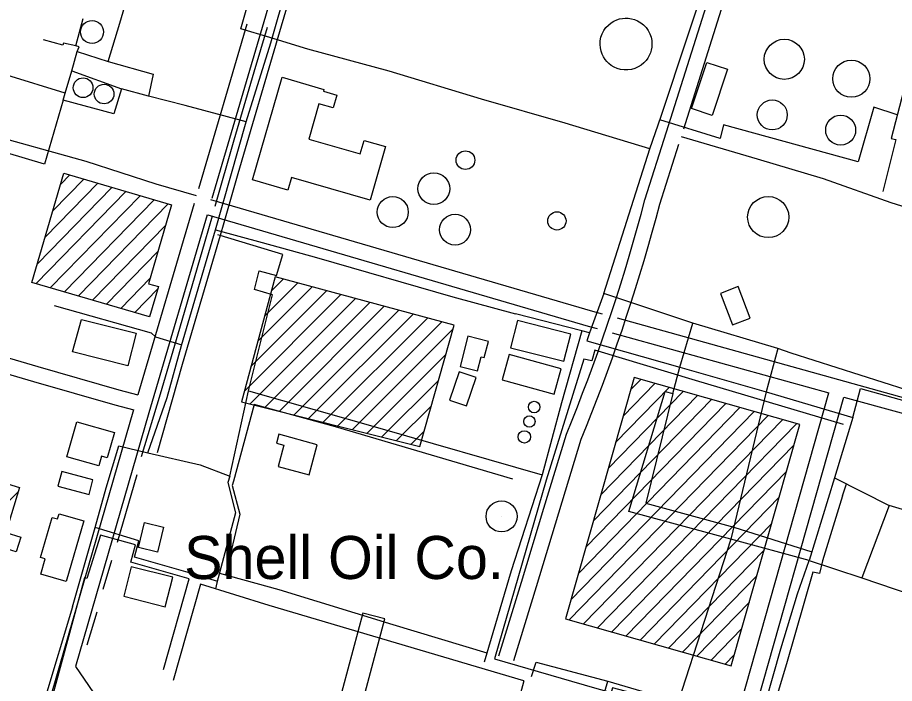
# Model space of a CAD drawing. Extents: x 3568792 to 3606828, y 529143 to 554785.
# Drawn here: x 3573838 to 3575530, y 547061 to 548346 of the extents above; entities that cross this region are included whole.
import ezdxf

# ---------------------------------------------------------------- set-up
doc = ezdxf.new("R2010")
doc.units = 0
for name, color, linetype in [('V-BLDG-IDEN', 7, 'Continuous'), ('V-BLDG-OTLN', 7, 'Continuous'), ('V-DOMW-TANK', 7, 'Continuous'), ('V-ROAD-CNTR', 7, 'Continuous'), ('V-TOPO-SHOR', 7, 'Continuous'), ('V-TOPO-TOWR', 7, 'Continuous'), ('V-UTIL-LINE', 7, 'Continuous')]:
    doc.layers.add(name, color=color, linetype=linetype)

msp = doc.modelspace()

# ---------------------------------------------------------------- linework, layer by layer
at = {"layer": 'V-BLDG-OTLN'}
for p, q in [((3573921.8, 548024.4), (3573939, 548042)), ((3573891.8, 547921.9), (3573993.3, 548026.1)), ((3573906.8, 547973.1), (3573966.2, 548034)), ((3573874.6, 547832.6), (3574047.6, 548010.1)), ((3573876.8, 547870.7), (3574020.4, 548018.1)), ((3573901.7, 547824.6), (3574074.7, 548002.2)), ((3573928.9, 547816.7), (3574101.9, 547994.2)), ((3573956, 547808.7), (3574129, 547986.2)), ((3573983.2, 547800.7), (3574124.2, 547945.5)), ((3574010.3, 547792.8), (3574109.2, 547894.2)), ((3574037.4, 547784.8), (3574094.1, 547843)), ((3574064.6, 547776.8), (3574109, 547822.4)), ((3574091.7, 547768.8), (3574094, 547771.2)), ((3575006.6, 547577), (3575068.1, 547640.1)), ((3575021, 547627.6), (3575040.7, 547647.9)), ((3574963.4, 547425.2), (3575150.1, 547616.8)), ((3574977.8, 547475.8), (3575122.7, 547624.6)), ((3574992.2, 547526.4), (3575095.4, 547632.3)), ((3574934.7, 547324), (3575204.7, 547601.2)), ((3574949, 547374.6), (3575177.4, 547609)), ((3574905.9, 547222.9), (3575259.4, 547585.7)), ((3574920.3, 547273.5), (3575232.1, 547593.5)), ((3574902.8, 547183.9), (3575286.7, 547577.9)), ((3574930.2, 547176.1), (3575314.1, 547570.1)), ((3574957.5, 547168.4), (3575341.4, 547562.4)), ((3574984.8, 547160.6), (3575336.6, 547521.6)), ((3575012.2, 547152.8), (3575322.2, 547471)), ((3573750.2, 547341.4), (3573839.9, 547431)), ((3575039.5, 547145.1), (3575307.8, 547420.5)), ((3575066.8, 547137.3), (3575293.4, 547369.9)), ((3575094.2, 547129.5), (3575279.1, 547319.3)), ((3575121.5, 547121.7), (3575264.7, 547268.7)), ((3575148.8, 547114), (3575250.3, 547218.1)), ((3575176.2, 547106.2), (3575235.9, 547167.5)), ((3575203.5, 547098.4), (3575221.5, 547116.9))]:
    msp.add_line(p, q, dxfattribs=at)
for points in [[(3575207.9, 548246.4), (3575178.4, 548157.1), (3575138.5, 548170.2), (3575167.9, 548259)], [(3574360, 548013.1), (3574291.5, 548032.9), (3574348.7, 548230.5), (3574429.3, 548207.1), (3574428.4, 548203.8), (3574454.2, 548196.3), (3574447, 548171.4), (3574419.8, 548179.3), (3574400.2, 548111.5), (3574499.7, 548082.7), (3574507.2, 548108.7), (3574548.3, 548096.8), (3574518.5, 547993.6), (3574367, 548037.4)], [(3573927.9, 548045.3), (3574135.6, 547984.3), (3574091, 547832.4), (3574110.3, 547826.7), (3574093.2, 547768.4), (3573866.3, 547835)], [(3574614.3, 547518.5), (3574680.6, 547752.4), (3574335.3, 547845.6), (3574270.2, 547604.7)], [(3575194.2, 547813.8), (3575217.4, 547753), (3575251.6, 547766.1), (3575228.3, 547826.8)], [(3573962, 547763.5), (3574067.2, 547736.7), (3574051.2, 547674.1), (3573944.7, 547701.3)], [(3574789.6, 547709), (3574892.5, 547682.7), (3574905.9, 547735.2), (3574803, 547761.5)], [(3574707.4, 547731.1), (3574692.6, 547672.6), (3574725.8, 547664.2), (3574732.7, 547691.5), (3574738.9, 547689.9), (3574746.8, 547721.1)], [(3574773.5, 547647.1), (3574873.6, 547619.4), (3574887.1, 547668.1), (3574787, 547695.8)], [(3574690.1, 547662.6), (3574671.9, 547607.8), (3574704.7, 547596.9), (3574722.9, 547651.8)], [(3575215.3, 547095.1), (3575347.7, 547560.6), (3575027.8, 547651.6), (3574895.4, 547186)], [(3573933.6, 547498.5), (3573952.9, 547566.1), (3574025.3, 547545.4), (3574011.4, 547496.7), (3574000.5, 547499.9), (3573995.1, 547481)], [(3574341.1, 547480.1), (3574401.1, 547463.9), (3574416.7, 547521.9), (3574342.7, 547541.9), (3574338.1, 547524.8), (3574352.1, 547521)], [(3573538.8, 547435.1), (3573584, 547421.4), (3573606.6, 547495.6), (3573663.1, 547478.3), (3573667.5, 547492.6), (3573842.3, 547439.2), (3573815.9, 547352.4), (3573844.5, 547343.7), (3573835.8, 547315.3), (3573634.3, 547376.8), (3573625.9, 547349), (3573569.5, 547366.2), (3573562.3, 547342.5), (3573515.1, 547356.9), (3573521.5, 547377.7), (3573511.7, 547380.7), (3573517.7, 547400.5), (3573527.3, 547397.5)], [(3573916.4, 547442.2), (3573976.4, 547426.1), (3573983.9, 547453.8), (3573923.9, 547470)], [(3573966.4, 547374.8), (3573932.2, 547257.8), (3573883.2, 547272.1), (3573891.8, 547301.5), (3573882.5, 547304.2), (3573905.4, 547381.5), (3573915.3, 547378.6), (3573918.7, 547388.8)], [(3574120.2, 547362.5), (3574108.4, 547314.8), (3574071.7, 547323.9), (3574083.6, 547371.6)], [(3574043.2, 547229.6), (3574123.4, 547209.3), (3574137.8, 547266.2), (3574057.6, 547286.5)], [(3574504.5, 547197.2), (3574446.6, 546980.9), (3574488.8, 546969.6), (3574546.7, 547185.9)]]:
    msp.add_lwpolyline(points, close=True, dxfattribs=at)
for points in [[(3574327.9, 547818.3), (3574351, 547841.4)], [(3574288.6, 547672.9), (3574434.5, 547818.8)], [(3574301.7, 547721.3), (3574406.7, 547826.4)], [(3574314.8, 547769.8), (3574378.9, 547833.9)], [(3574275.5, 547624.4), (3574462.4, 547811.3)], [(3574287, 547600.5), (3574490.2, 547803.8)], [(3574315.2, 547593.5), (3574518.1, 547796.3)], [(3574343.5, 547586.4), (3574545.9, 547788.8)], [(3574371.8, 547579.3), (3574573.7, 547781.2)], [(3574400, 547572.2), (3574601.6, 547773.7)], [(3574428.3, 547565.1), (3574629.4, 547766.2)], [(3574456.6, 547558), (3574657.2, 547758.7)], [(3574484.9, 547550.9), (3574678.3, 547744.4)], [(3574513.1, 547543.9), (3574664.3, 547695.1)], [(3574541.4, 547536.8), (3574650.4, 547645.7)], [(3574569.7, 547529.7), (3574636.4, 547596.4)], [(3574597.9, 547522.6), (3574622.4, 547547.1)]]:
    msp.add_lwpolyline(points, dxfattribs=at)
at = {"layer": 'V-DOMW-TANK'}
msp.add_lwpolyline([(3575005.2, 548344.1), (3575010.6, 548344.6), (3575016.4, 548344.5), (3575022.5, 548343.6), (3575028.6, 548341.9), (3575034.7, 548339.3), (3575040.6, 548335.8), (3575046.1, 548331.5), (3575050.9, 548326.4), (3575055, 548320.6), (3575058.2, 548314.4), (3575060.5, 548307.9), (3575061.9, 548301.3), (3575062.3, 548294.9), (3575062, 548288.7), (3575060.9, 548282.9), (3575059.3, 548277.5), (3575057.2, 548272.6), (3575054.5, 548267.6), (3575050.9, 548262.7), (3575046.6, 548258.1), (3575041.6, 548254), (3575035.9, 548250.4), (3575029.5, 548247.5), (3575022.8, 548245.6), (3575015.8, 548244.6), (3575008.7, 548244.6), (3575001.9, 548245.6), (3574995.4, 548247.4), (3574989.3, 548250), (3574983.9, 548253.2), (3574979.2, 548256.9), (3574975.2, 548260.9), (3574971.7, 548265.1), (3574968.7, 548269.8), (3574966.1, 548275), (3574964.1, 548280.9), (3574962.7, 548287.2), (3574962.2, 548293.9), (3574962.6, 548300.8), (3574963.9, 548307.7), (3574966.2, 548314.3), (3574969.5, 548320.6), (3574973.5, 548326.3), (3574978.2, 548331.3), (3574983.3, 548335.4), (3574988.8, 548338.8), (3574994.3, 548341.3), (3574999.8, 548343.1)], close=True, dxfattribs=at)
for centre, radius in [((3573982.1, 548317.9), 22.3), ((3575317.6, 548265.2), 38.7), ((3575446.9, 548227.8), 35.7), ((3573965, 548210.4), 19), ((3574005.4, 548198.2), 18.9), ((3575294.4, 548157.9), 28.9), ((3575426.3, 548128.6), 28.9), ((3574702.5, 548070.7), 18), ((3574641.5, 548015.7), 30.6), ((3574562.2, 547970.6), 30), ((3575286.5, 547960.9), 39.7), ((3574878.9, 547953.5), 17.6), ((3574682.4, 547936.6), 29.8), ((3574835, 547594.5), 11.1), ((3574825.9, 547566.6), 10.9), ((3574816.1, 547536.9), 12)]:
    msp.add_circle(centre, radius, dxfattribs=at)
at = {"layer": 'V-ROAD-CNTR'}
for points in [[(3574598.3, 549332), (3574316.6, 548348.3), (3574213.3, 547996.9)], [(3575123.6, 548131.4), (3575199.5, 548372.5), (3575284.7, 548613.2)], [(3574767, 547114.6), (3574810.6, 547257), (3574854, 547399.3), (3574897.5, 547542.3), (3574908.3, 547568.9), (3574918.5, 547594.9), (3574928.6, 547621), (3574938.5, 547647.2), (3574948.2, 547673.4), (3574957.7, 547699.7), (3574967, 547726.1), (3574976, 547752.6), (3574984.9, 547779.1), (3574993.6, 547805.7), (3575002.1, 547832.3), (3575010.4, 547859.1), (3575018.4, 547885.8), (3575026.3, 547912.7), (3575034, 547939.6), (3575041.5, 547966.5), (3575048.8, 547993.9), (3575090.2, 548125.3), (3575171.1, 548382)], [(3574280.9, 548333.1), (3574187.6, 548015.7)], [(3574183.5, 548001.7), (3574105.8, 548024.3), (3573970.7, 548067.9), (3573771.3, 548123.2), (3573738.2, 548133.4)], [(3573734.2, 548119.3), (3573705.2, 548019.1), (3573675.5, 547907.2), (3573649.8, 547834.8), (3573621.3, 547748.3), (3573708.6, 547722.3), (3573877.5, 547672.7), (3574033.9, 547627.6), (3574070.3, 547618.2)], [(3575118.9, 548116.6), (3575265, 548073.5), (3575392.6, 548035.6), (3575523.2, 547988.8), (3575593.4, 547967.4)], [(3574795.7, 547105.9), (3574839.3, 547248.2), (3574882.7, 547390.5), (3574925.8, 547532.3), (3574936.1, 547557.8), (3574946.5, 547584), (3574956.6, 547610.3), (3574966.6, 547636.7), (3574976.4, 547663.1), (3574985.9, 547689.7), (3574995.3, 547716.3), (3575004.5, 547742.9), (3575013.4, 547769.7), (3575022.2, 547796.5), (3575030.7, 547823.4), (3575039.1, 547850.3), (3575047.2, 547877.3), (3575055.1, 547904.4), (3575062.9, 547931.5), (3575070.4, 547958.6), (3575077.6, 547985.5), (3575114.2, 548101.6)], [(3574210.9, 547995), (3574947.4, 547779.6), (3574966.1, 547774.4)], [(3574179.2, 547987), (3574070.7, 547617.9)], [(3574204.1, 547965.5), (3574091.9, 547583.6), (3573950.1, 547094.3)], [(3574205.7, 547965.2), (3574939.1, 547750.8), (3574956.4, 547746)], [(3574995.1, 547766.4), (3575551.3, 547611.8), (3575963.1, 547481.7)], [(3574985.4, 547737.9), (3575403.5, 547621.8)], [(3573612.5, 547719.6), (3573700.1, 547693.5), (3573869.1, 547643.9), (3574026, 547598.6), (3574062.8, 547589.2)], [(3574743.6, 546633.8), (3574763.9, 546624), (3575019.7, 546492.5), (3575034.7, 546489.2), (3575051.5, 546490.1), (3575067.7, 546493.8), (3575073.6, 546496.2), (3575076.4, 546498.2), (3575088.3, 546513.6), (3575094.1, 546524.8), (3575206, 546924.5), (3575403.5, 547621.8)], [(3575110.2, 546492.9), (3575113.7, 546497.4), (3575122.1, 546513.8), (3575234.9, 546916.4), (3575432.4, 547613.7)], [(3575432.4, 547613.7), (3575542.7, 547583.1), (3575954.6, 547452.9)], [(3574062.3, 547589.4), (3573888.3, 546988.4), (3573758.3, 546529.7), (3573562.5, 545870.8), (3573443.9, 545463.2), (3573437.2, 545443.7), (3573427.2, 545419.8), (3573420.1, 545401.7), (3573409.9, 545383.5), (3573400.5, 545366.8), (3573393.2, 545357.2), (3573383.6, 545342.7), (3573372.2, 545332.7), (3573306.5, 545280.3)], [(3573950.1, 547094.3), (3573975.6, 547057.3), (3573986.5, 547041.6), (3573999.1, 547025.8), (3574010.3, 547013.1), (3574021.1, 547003.7), (3574033.9, 546992.5), (3574047.4, 546981.4), (3574061.5, 546972.3), (3574276.6, 546858.1), (3574600, 546702.7)]]:
    msp.add_lwpolyline(points, dxfattribs=at)
at = {"layer": 'V-TOPO-SHOR'}
for p, q in [((3574031.2, 547334.1), (3574068.9, 547464.4)), ((3574003.4, 547242.9), (3574020.4, 547299)), ((3573973, 547136.1), (3573992.2, 547199.6))]:
    msp.add_line(p, q, dxfattribs=at)
for points in [[(3574219.5, 547981.7), (3574256.3, 548109.6), (3574294.7, 548241.3), (3574320.9, 548327.5)], [(3574077.3, 547498.9), (3574114.3, 547619.7), (3574151.4, 547746.7), (3574200.5, 547914.3), (3574214.7, 547963.3)]]:
    msp.add_lwpolyline(points, dxfattribs=at)
at = {"layer": 'V-TOPO-TOWR'}
msp.add_line((3574772.2, 547383.6), (3574772.2, 547383.6), dxfattribs=at)
msp.add_circle((3574772.2, 547383.6), 30, dxfattribs=at)
at = {"layer": 'V-UTIL-LINE'}
for p, q in [((3573942.9, 548243.1), (3574038.8, 548208)), ((3574100, 548236.7), (3574090.8, 548194.4)), ((3575116.2, 547671.5), (3575141.2, 547756.5)), ((3575414.2, 547458.2), (3575519.8, 547404.3)), ((3575429.9, 547423.1), (3575437.6, 547446.3)), ((3575214.7, 547339.9), (3575113, 547025.9)), ((3575343.3, 547233.9), (3575365.6, 547298.8)), ((3574181.2, 547271.6), (3574224.1, 547258.7)), ((3574223.2, 547255.6), (3574220.3, 547244))]:
    msp.add_line(p, q, dxfattribs=at)
for points in [[(3574969.4, 547813.6), (3575058.5, 548092.4), (3575079.9, 548155.5), (3575183.3, 548467.7), (3575278.7, 548760.5), (3575319.7, 548881.5), (3575312.8, 548906.1), (3575199.7, 549125.4), (3575100.6, 549153.1), (3575112.5, 549265.4), (3575175.9, 549485.5), (3575251.9, 549762.7), (3575408.1, 550284.4), (3575514.4, 550656.3), (3575585.8, 550896.6), (3575799, 551223.1), (3575939.2, 551698.4), (3576039.3, 552046.6), (3576124.9, 552331.5), (3576187.5, 552555.2), (3576203.6, 552612.2)], [(3574089.9, 547506.1), (3574127.3, 547612.6), (3574155, 547713), (3574220.6, 547936.2), (3574279.6, 548144.5), (3574327.3, 548297.1), (3574389, 548512.8), (3574443, 548707.5), (3574497.5, 548896), (3574517.6, 548966.2), (3574566.7, 549129.7), (3574618.5, 549309.5), (3574660, 549451.6), (3574677, 549507.3), (3574708.7, 549612.9), (3574753.3, 549765.5), (3574774.7, 549837), (3574691, 549859.8)], [(3574602.8, 549204.1), (3574518.8, 548913.9), (3574444.2, 548659.2), (3574344.1, 548318.1), (3574263.6, 548044.2), (3574236.5, 547950), (3574229.3, 547925.3)], [(3575058.5, 548092.4), (3574895, 548141.9), (3574733.2, 548188.4), (3574555.2, 548242.4), (3574398.2, 548284.8), (3574325.2, 548307.2), (3574269.1, 548323.7), (3574311, 548471), (3574317.3, 548495.6), (3574353, 548612.7), (3574376.7, 548692.5), (3574416.9, 548840.2), (3574462.8, 548982.7), (3574517.6, 548966.2)], [(3573930.3, 548199.7), (3573817.7, 548234.5), (3573725.2, 548263.1), (3573699.9, 548305.8), (3573731.1, 548413.2), (3573762.9, 548529.9), (3573808.9, 548515.6)], [(3574013.2, 548261.3), (3574035.5, 548334.9), (3574055.1, 548401.1)], [(3575600.6, 548409.2), (3575523.8, 548112.6), (3575532.8, 548110.8), (3575507.8, 548010.1)], [(3573953.6, 548280), (3573957.6, 548289.2), (3573951, 548291), (3573965.3, 548344)], [(3573951, 548291), (3573927.3, 548296.4), (3573926, 548292.4), (3573888.7, 548302.7)], [(3573926.3, 548186.6), (3573930.3, 548199.7), (3573942.9, 548243.1), (3573953.6, 548280), (3574013.2, 548261.3), (3574100, 548236.7)], [(3574279.6, 548144.5), (3574161.6, 548175.8), (3574090.8, 548194.4), (3574038.8, 548208), (3574024.1, 548160.2), (3573926.3, 548186.6), (3573890.2, 548062.9), (3573736.7, 548108.9)], [(3575535.5, 548158.1), (3575490.5, 548172.8), (3575460, 548067.6), (3575200.6, 548138.8), (3575194.1, 548112.5), (3575077.6, 548148.6)], [(3574229.3, 547925.3), (3574156.1, 547676.7), (3574107.7, 547506.4)], [(3574220.6, 547936.2), (3574310.5, 547912.1), (3574415.3, 547883), (3574678, 547807.1), (3574799, 547774)], [(3574283.7, 547625.5), (3574330.2, 547811.1), (3574295.7, 547821.5), (3574304.8, 547857), (3574337.7, 547848.3), (3574350.2, 547889), (3574229.3, 547925.3), (3574224.8, 547926.6)], [(3575365.6, 547298.8), (3575467.3, 547264.9), (3575658.4, 547199.9), (3575914.5, 547123.1), (3575973.4, 547309), (3576017.9, 547466.5), (3576025.2, 547492.3), (3576011.4, 547496.2), (3575848.9, 547542.4), (3575597.2, 547613.8), (3575330.6, 547698.5), (3575305.2, 547707.4), (3575141.2, 547756.5), (3574969.4, 547813.6), (3574942.1, 547737.9), (3574936.5, 547722.4), (3575116.2, 547671.5)], [(3573909.4, 547790.1), (3574096.2, 547737.4), (3574104.4, 547730.1), (3574155.4, 547714.5)], [(3574942.1, 547737.9), (3574926.9, 547741.8), (3574799, 547774)], [(3574926.9, 547741.8), (3574887.6, 547602.3), (3574850.2, 547463.8)], [(3575431.6, 547561.1), (3575146.3, 547645.7), (3574952.4, 547704), (3574946.1, 547683.4), (3574930.6, 547686.6), (3574858.2, 547453.6), (3574758.8, 547109.1)], [(3575305.2, 547707.4), (3575282.9, 547624.1), (3575214.7, 547339.9)], [(3575365.6, 547298.8), (3575214.7, 547339.9), (3575017.4, 547392.7), (3575087.9, 547624.2), (3575102.8, 547620.6), (3575116.2, 547671.5), (3575282.9, 547624.1), (3575449.5, 547574.1), (3575414.2, 547458.2), (3575365.6, 547298.8)], [(3573944.5, 547209.1), (3573988.4, 547362.2), (3574009.7, 547438.8), (3574033.8, 547519.5), (3574089.9, 547506.1), (3574190.8, 547482.8), (3574247.8, 547461.4), (3574283.7, 547625.5), (3574537.1, 547554), (3574850.2, 547463.8), (3574790.5, 547278.8), (3574738.4, 547102.5)], [(3575102.8, 547620.6), (3575050.3, 547409), (3575220.2, 547362.5), (3575370.6, 547315.1)], [(3575449.5, 547574.1), (3575464.7, 547630.3), (3575693.6, 547566.8), (3575933.9, 547499.8), (3576017.9, 547466.5)], [(3574793.7, 547455.4), (3574451.8, 547556.2), (3574295.1, 547599.1), (3574254.8, 547451.8)], [(3574247.8, 547461.4), (3574244.2, 547448.7), (3574258.8, 547390.2), (3574223.2, 547255.6)], [(3574254.8, 547451.8), (3574252.5, 547443.2), (3574267.5, 547388), (3574239.3, 547270.9)], [(3575429.9, 547423.1), (3575391.2, 547297.6), (3575385.7, 547273.3), (3575372.3, 547276), (3575322, 547099.4), (3575269.1, 546923.4), (3575266.4, 546911), (3575169, 546574.6), (3575128.2, 546434.7), (3575120.5, 546406.4)], [(3575631.6, 547102.6), (3575658.4, 547199.9), (3575699.6, 547350.8), (3575519.8, 547404.3), (3575467.3, 547264.9)], [(3574181.2, 547271.6), (3574064.1, 547305.1), (3574072.6, 547336.7), (3573988.4, 547362.2)], [(3574120, 547088.1), (3574169.8, 547263.1), (3574056.8, 547295.6), (3574065.8, 547328.9), (3573998.6, 547347.6), (3573972.3, 547263.7), (3573967.8, 547264.9), (3573902.2, 547023.4), (3573814.4, 546893.8), (3573854.3, 546866.6), (3573818.1, 546740.8)], [(3574228.1, 547274), (3574342.4, 547242.5), (3574562.5, 547175), (3574743.6, 547120.2)], [(3574814.9, 547066.5), (3574323.7, 547211.7), (3574191.7, 547252.9), (3574138.4, 547067.2)], [(3574754.1, 546772.9), (3574795.2, 546759.2), (3574882.6, 546732.7), (3575007, 546696.4), (3575023.8, 546753.6), (3575071.4, 546911.4), (3575071, 546911), (3575073.4, 546919.1), (3574944.5, 546957.3), (3574964.1, 547020.9), (3574965.6, 547025.8), (3574977.3, 547065.7), (3575113, 547025.9), (3575222.1, 546991.9), (3575268.1, 546976.6), (3575310.9, 547128.4), (3575343.3, 547233.9)], [(3573944.5, 547209.1), (3573891.1, 547031.4), (3573801.8, 546894.8), (3573842.9, 546864.5), (3573822.4, 546796.3), (3573814.1, 546768.9), (3573774, 546636.2), (3573777.6, 546634.1)], [(3574758.8, 547109.1), (3574951.5, 547052.6), (3575143.2, 546999.4), (3575256.9, 546965.7), (3575260.7, 546977.4), (3575072, 547030.6), (3574986, 547053.2), (3574961, 546964.4), (3575045.5, 546937.8), (3575090, 546923.1), (3575097.5, 546952), (3575104.4, 546950), (3575115.6, 546991)], [(3574829.8, 547074.6), (3574838.7, 547102.6), (3574977.3, 547065.7)], [(3574814.9, 547066.5), (3574762.1, 546870.1), (3574728.5, 546733)]]:
    msp.add_lwpolyline(points, dxfattribs=at)

# ---------------------------------------------------------------- texts
at = {"layer": 'V-BLDG-IDEN'}
msp.add_text('Shell Oil Co.', height=83, dxfattribs=at).set_placement((3574159.8, 547262.8))

doc.saveas('drawing.dxf')
